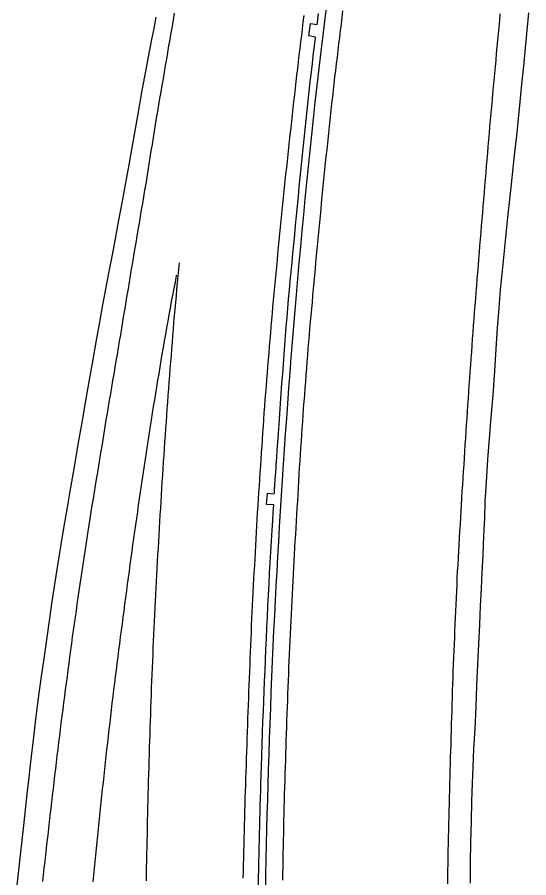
# Model space of a CAD drawing. Extents: x 1948091 to 1975253, y 787267 to 823306.
# Drawn here: x 1966308.6 to 1966500.8, y 790954.6 to 791277.7 of the extents above; entities that cross this region are included whole.
import ezdxf

# ---------------------------------------------------------------- set-up
doc = ezdxf.new("R2010")
doc.units = 0
doc.layers.add('RD_EX_Pavement_Markings', color=7, linetype='Continuous')
doc.layers.add('RD_EX_Road', color=7, linetype='Continuous')

msp = doc.modelspace()

# ---------------------------------------------------------------- linework, layer by layer
at = {"layer": 'RD_EX_Pavement_Markings'}
for points in [[(1966430.87, 791280.05), (1966430.57, 791277.57), (1966430.27, 791275.09), (1966429.97, 791272.61), (1966429.67, 791270.13), (1966429.37, 791267.65), (1966429.07, 791265.17), (1966428.77, 791262.69), (1966428.47, 791260.21), (1966428.17, 791257.73), (1966427.87, 791255.25), (1966427.57, 791252.76), (1966427.28, 791250.28), (1966427.01, 791247.8), (1966426.75, 791245.31), (1966426.48, 791242.83), (1966426.21, 791240.35), (1966425.95, 791237.86), (1966425.68, 791235.38), (1966425.41, 791232.89), (1966425.14, 791230.41), (1966424.88, 791227.92), (1966424.61, 791225.44), (1966424.34, 791222.96), (1966424.08, 791220.47), (1966423.84, 791217.99), (1966423.59, 791215.5), (1966423.35, 791213.01), (1966423.11, 791210.52), (1966422.87, 791208.04), (1966422.63, 791205.55), (1966422.39, 791203.06), (1966422.15, 791200.58), (1966421.91, 791198.09), (1966421.66, 791195.6), (1966421.42, 791193.12), (1966421.18, 791190.63), (1966420.95, 791188.14), (1966420.73, 791185.65), (1966420.5, 791183.16), (1966420.27, 791180.68), (1966420.05, 791178.19), (1966419.82, 791175.7), (1966419.59, 791173.21), (1966419.37, 791170.72), (1966419.14, 791168.24), (1966418.92, 791165.75), (1966418.69, 791163.26), (1966418.46, 791160.77), (1966418.25, 791158.28), (1966418.06, 791155.79), (1966417.86, 791153.3), (1966417.67, 791150.81), (1966417.47, 791148.32), (1966417.28, 791145.83), (1966417.08, 791143.34), (1966416.88, 791140.84), (1966416.69, 791138.35), (1966416.49, 791135.86), (1966416.3, 791133.37), (1966416.1, 791130.88), (1966415.91, 791128.39), (1966415.74, 791125.9), (1966415.58, 791123.4), (1966415.41, 791120.91), (1966415.25, 791118.42), (1966415.08, 791115.92), (1966414.92, 791113.43), (1966414.76, 791110.94), (1966414.59, 791108.44), (1966414.44, 791105.95), (1966414.29, 791103.45), (1966414.15, 791100.96), (1966414.01, 791098.46), (1966413.86, 791095.97), (1966413.71, 791093.47), (1966413.57, 791090.98), (1966413.42, 791088.49), (1966413.27, 791085.99), (1966413.13, 791083.5), (1966412.98, 791081), (1966412.83, 791078.51), (1966412.68, 791076.01), (1966412.54, 791073.52), (1966412.39, 791071.02), (1966412.25, 791068.53), (1966412.12, 791066.03), (1966412, 791063.54), (1966411.87, 791061.04), (1966411.74, 791058.55), (1966411.62, 791056.05), (1966411.49, 791053.55), (1966411.36, 791051.06), (1966411.24, 791048.56), (1966411.11, 791046.07), (1966410.98, 791043.57), (1966410.86, 791041.07), (1966410.77, 791038.58), (1966410.68, 791036.08), (1966410.59, 791033.58), (1966410.49, 791031.09), (1966410.4, 791028.59), (1966410.31, 791026.09), (1966410.21, 791023.59), (1966410.12, 791021.1), (1966410.03, 791018.6), (1966409.93, 791016.1), (1966409.84, 791013.6), (1966409.75, 791011.11), (1966409.67, 791008.61), (1966409.59, 791006.11), (1966409.51, 791003.61), (1966409.43, 791001.11), (1966409.35, 790998.62), (1966409.27, 790996.12), (1966409.19, 790993.62), (1966409.11, 790991.12), (1966409.03, 790988.63), (1966408.95, 790986.13), (1966408.87, 790983.63), (1966408.79, 790981.13), (1966408.74, 790978.63), (1966408.69, 790976.13), (1966408.65, 790973.64), (1966408.6, 790971.14), (1966408.56, 790968.64), (1966408.51, 790966.14), (1966408.47, 790963.64), (1966408.42, 790961.14), (1966408.38, 790958.64), (1966408.33, 790956.14), (1966408.28, 790953.64)], [(1966367.63, 791279.23), (1966367.21, 791276.77), (1966366.79, 791274.3), (1966366.36, 791271.84), (1966365.94, 791269.38), (1966365.52, 791266.92), (1966365.1, 791264.45), (1966364.68, 791261.99), (1966364.25, 791259.53), (1966363.83, 791257.07), (1966363.41, 791254.6), (1966362.99, 791252.14), (1966362.56, 791249.68), (1966362.14, 791247.22), (1966361.72, 791244.75), (1966361.3, 791242.29), (1966360.88, 791239.83), (1966360.46, 791237.36), (1966360.07, 791234.9), (1966359.67, 791232.43), (1966359.28, 791229.96), (1966358.88, 791227.5), (1966358.49, 791225.03), (1966358.09, 791222.56), (1966357.7, 791220.09), (1966357.31, 791217.63), (1966356.9, 791215.16), (1966356.48, 791212.7), (1966356.07, 791210.23), (1966355.65, 791207.77), (1966355.24, 791205.31), (1966354.82, 791202.84), (1966354.41, 791200.38), (1966353.99, 791197.92), (1966353.58, 791195.45), (1966353.16, 791192.99), (1966352.75, 791190.53), (1966352.33, 791188.06), (1966351.92, 791185.6), (1966351.51, 791183.13), (1966351.09, 791180.67), (1966350.68, 791178.2), (1966350.27, 791175.74), (1966349.86, 791173.28), (1966349.45, 791170.81), (1966349.03, 791168.35), (1966348.62, 791165.88), (1966348.21, 791163.42), (1966347.8, 791160.96), (1966347.39, 791158.49), (1966346.97, 791156.03), (1966346.56, 791153.56), (1966346.14, 791151.1), (1966345.73, 791148.64), (1966345.31, 791146.17), (1966344.9, 791143.71), (1966344.48, 791141.24), (1966344.07, 791138.78), (1966343.65, 791136.32), (1966343.24, 791133.85), (1966342.82, 791131.39), (1966342.41, 791128.93), (1966341.99, 791126.46), (1966341.58, 791124), (1966341.18, 791121.53), (1966340.77, 791119.07), (1966340.37, 791116.6), (1966339.96, 791114.14), (1966339.56, 791111.67), (1966339.15, 791109.2), (1966338.75, 791106.74), (1966338.34, 791104.27), (1966337.94, 791101.81), (1966337.53, 791099.34), (1966337.13, 791096.88), (1966336.73, 791094.41), (1966336.34, 791091.94), (1966335.96, 791089.47), (1966335.57, 791087), (1966335.19, 791084.54), (1966334.8, 791082.07), (1966334.42, 791079.6), (1966334.03, 791077.13), (1966333.65, 791074.66), (1966333.26, 791072.19), (1966332.88, 791069.72), (1966332.49, 791067.25), (1966332.11, 791064.79), (1966331.77, 791062.31), (1966331.42, 791059.84), (1966331.08, 791057.36), (1966330.73, 791054.89), (1966330.39, 791052.41), (1966330.04, 791049.94), (1966329.7, 791047.46), (1966329.35, 791044.99), (1966329.01, 791042.51), (1966328.67, 791040.04), (1966328.33, 791037.56), (1966328, 791035.08), (1966327.68, 791032.61), (1966327.35, 791030.13), (1966327.03, 791027.65), (1966326.7, 791025.17), (1966326.38, 791022.7), (1966326.05, 791020.22), (1966325.73, 791017.74), (1966325.4, 791015.26), (1966325.09, 791012.78), (1966324.79, 791010.3), (1966324.49, 791007.82), (1966324.19, 791005.34), (1966323.88, 791002.86), (1966323.58, 791000.38), (1966323.28, 790997.9), (1966322.98, 790995.42), (1966322.68, 790992.94), (1966322.39, 790990.46), (1966322.1, 790987.97), (1966321.81, 790985.49), (1966321.52, 790983.01), (1966321.23, 790980.53), (1966320.94, 790978.05), (1966320.65, 790975.56), (1966320.37, 790973.08), (1966320.09, 790970.6), (1966319.81, 790968.11), (1966319.53, 790965.63), (1966319.26, 790963.15), (1966318.98, 790960.67), (1966318.7, 790958.18), (1966318.42, 790955.7), (1966318.16, 790953.21)], [(1966416.25, 791278.31), (1966415.95, 791275.83), (1966415.66, 791273.35), (1966415.36, 791270.87), (1966415.07, 791268.39), (1966414.78, 791265.91), (1966414.48, 791263.42), (1966414.19, 791260.94), (1966413.89, 791258.46), (1966413.6, 791255.98), (1966413.3, 791253.5), (1966413.01, 791251.02), (1966412.73, 791248.54), (1966412.46, 791246.05), (1966412.18, 791243.57), (1966411.91, 791241.08), (1966411.64, 791238.6), (1966411.37, 791236.12), (1966411.09, 791233.63), (1966410.82, 791231.15), (1966410.55, 791228.66), (1966410.28, 791226.18), (1966410.01, 791223.7), (1966409.73, 791221.21), (1966409.46, 791218.73), (1966409.19, 791216.25), (1966408.92, 791213.76), (1966408.65, 791211.28), (1966408.39, 791208.79), (1966408.15, 791206.31), (1966407.91, 791203.82), (1966407.67, 791201.33), (1966407.43, 791198.84), (1966407.19, 791196.36), (1966406.95, 791193.87), (1966406.71, 791191.38), (1966406.47, 791188.9), (1966406.23, 791186.41), (1966405.99, 791183.92), (1966405.75, 791181.44), (1966405.51, 791178.95), (1966405.26, 791176.46), (1966405.02, 791173.98), (1966404.8, 791171.49), (1966404.59, 791169), (1966404.38, 791166.51), (1966404.17, 791164.02), (1966403.96, 791161.53), (1966403.75, 791159.04), (1966403.55, 791156.55), (1966403.34, 791154.06), (1966403.13, 791151.57), (1966402.92, 791149.08), (1966402.71, 791146.59), (1966402.51, 791144.1), (1966402.3, 791141.61), (1966402.09, 791139.12), (1966401.88, 791136.63), (1966401.67, 791134.14), (1966401.49, 791131.65), (1966401.32, 791129.16), (1966401.16, 791126.66), (1966400.99, 791124.17), (1966400.82, 791121.68), (1966400.65, 791119.19), (1966400.48, 791116.69), (1966400.31, 791114.2), (1966400.14, 791111.71), (1966399.97, 791109.21), (1966399.81, 791106.72), (1966399.64, 791104.23), (1966399.47, 791101.73), (1966399.3, 791099.24), (1966399.13, 791096.75), (1966398.96, 791094.26), (1966398.82, 791091.76), (1966398.69, 791089.26), (1966398.55, 791086.77), (1966398.41, 791084.28), (1966398.27, 791081.78), (1966398.13, 791079.29), (1966398, 791076.79), (1966397.86, 791074.29), (1966397.72, 791071.8), (1966397.58, 791069.3), (1966397.44, 791066.81), (1966397.31, 791064.31), (1966397.17, 791061.82), (1966397.03, 791059.32), (1966396.89, 791056.83), (1966396.76, 791054.33), (1966396.66, 791051.84), (1966396.56, 791049.34), (1966396.46, 791046.84), (1966396.36, 791044.35), (1966396.26, 791041.85), (1966396.16, 791039.35), (1966396.06, 791036.86), (1966395.96, 791034.36), (1966395.86, 791031.86), (1966395.76, 791029.36), (1966395.66, 791026.87), (1966395.56, 791024.37), (1966395.46, 791021.87), (1966395.36, 791019.38), (1966395.27, 791016.88), (1966395.18, 791014.38), (1966395.1, 791011.88), (1966395.02, 791009.39), (1966394.93, 791006.89), (1966394.85, 791004.39), (1966394.77, 791001.89), (1966394.68, 790999.4), (1966394.6, 790996.9), (1966394.52, 790994.4), (1966394.44, 790991.9), (1966394.35, 790989.4), (1966394.27, 790986.91), (1966394.19, 790984.41), (1966394.1, 790981.91), (1966394.03, 790979.41), (1966393.97, 790976.92), (1966393.91, 790974.42), (1966393.85, 790971.92), (1966393.79, 790969.42), (1966393.73, 790966.92), (1966393.67, 790964.42), (1966393.61, 790961.92), (1966393.55, 790959.43), (1966393.49, 790956.93), (1966393.43, 790954.43)], [(1966470.32, 790952.33), (1966470.37, 790954.83), (1966470.41, 790957.33), (1966470.46, 790959.83), (1966470.51, 790962.33), (1966470.56, 790964.82), (1966470.62, 790967.32), (1966470.68, 790969.82), (1966470.74, 790972.32), (1966470.8, 790974.82), (1966470.86, 790977.32), (1966470.92, 790979.81), (1966470.98, 790982.31), (1966471.04, 790984.81), (1966471.1, 790987.31), (1966471.16, 790989.81), (1966471.23, 790992.31), (1966471.29, 790994.81), (1966471.35, 790997.3), (1966471.43, 790999.8), (1966471.51, 791002.3), (1966471.58, 791004.8), (1966471.66, 791007.3), (1966471.73, 791009.79), (1966471.81, 791012.29), (1966471.89, 791014.79), (1966471.96, 791017.29), (1966472.04, 791019.78), (1966472.12, 791022.28), (1966472.19, 791024.78), (1966472.27, 791027.28), (1966472.35, 791029.77), (1966472.42, 791032.27), (1966472.5, 791034.77), (1966472.61, 791037.27), (1966472.72, 791039.76), (1966472.84, 791042.26), (1966472.95, 791044.75), (1966473.06, 791047.25), (1966473.17, 791049.75), (1966473.28, 791052.24), (1966473.39, 791054.74), (1966473.5, 791057.24), (1966473.61, 791059.73), (1966473.72, 791062.23), (1966473.83, 791064.73), (1966473.94, 791067.22), (1966474.07, 791069.72), (1966474.21, 791072.21), (1966474.36, 791074.71), (1966474.5, 791077.2), (1966474.65, 791079.69), (1966474.79, 791082.19), (1966474.94, 791084.68), (1966475.08, 791087.18), (1966475.23, 791089.67), (1966475.38, 791092.17), (1966475.52, 791094.66), (1966475.67, 791097.15), (1966475.82, 791099.65), (1966475.98, 791102.14), (1966476.14, 791104.63), (1966476.3, 791107.13), (1966476.46, 791109.62), (1966476.62, 791112.11), (1966476.78, 791114.61), (1966476.94, 791117.1), (1966477.1, 791119.59), (1966477.26, 791122.09), (1966477.42, 791124.58), (1966477.58, 791127.07), (1966477.74, 791129.57), (1966477.92, 791132.06), (1966478.1, 791134.55), (1966478.27, 791137.04), (1966478.45, 791139.53), (1966478.63, 791142.03), (1966478.81, 791144.52), (1966478.98, 791147.01), (1966479.16, 791149.5), (1966479.34, 791151.99), (1966479.52, 791154.49), (1966479.69, 791156.98), (1966479.87, 791159.47), (1966480.05, 791161.96), (1966480.25, 791164.45), (1966480.45, 791166.94), (1966480.65, 791169.44), (1966480.85, 791171.93), (1966481.05, 791174.42), (1966481.25, 791176.91), (1966481.45, 791179.4), (1966481.65, 791181.89), (1966481.85, 791184.38), (1966482.05, 791186.87), (1966482.25, 791189.36), (1966482.45, 791191.85), (1966482.65, 791194.34), (1966482.85, 791196.83), (1966483.06, 791199.32), (1966483.27, 791201.81), (1966483.48, 791204.3), (1966483.69, 791206.79), (1966483.9, 791209.28), (1966484.11, 791211.77), (1966484.32, 791214.26), (1966484.53, 791216.75), (1966484.74, 791219.24), (1966484.95, 791221.73), (1966485.16, 791224.22), (1966485.37, 791226.71), (1966485.58, 791229.2), (1966485.79, 791231.69), (1966486, 791234.18), (1966486.21, 791236.67), (1966486.43, 791239.16), (1966486.66, 791241.65), (1966486.89, 791244.14), (1966487.12, 791246.62), (1966487.34, 791249.11), (1966487.57, 791251.6), (1966487.8, 791254.09), (1966488.03, 791256.58), (1966488.25, 791259.07), (1966488.48, 791261.55), (1966488.71, 791264.04), (1966488.94, 791266.53), (1966489.16, 791269.02), (1966489.39, 791271.51), (1966489.62, 791274), (1966489.85, 791276.48), (1966490.09, 791278.97)], [(1966369.47, 791185.47), (1966369.23, 791182.98), (1966369, 791180.5), (1966368.76, 791178.01), (1966368.53, 791175.52), (1966368.29, 791173.03), (1966368.06, 791170.55), (1966367.83, 791168.06), (1966367.59, 791165.57), (1966367.39, 791163.08), (1966367.19, 791160.59), (1966367, 791158.1), (1966366.8, 791155.61), (1966366.61, 791153.12), (1966366.41, 791150.63), (1966366.22, 791148.13), (1966366.02, 791145.64), (1966365.83, 791143.15), (1966365.64, 791140.66), (1966365.44, 791138.17), (1966365.25, 791135.68), (1966365.06, 791133.19), (1966364.88, 791130.7), (1966364.71, 791128.2), (1966364.54, 791125.71), (1966364.36, 791123.22), (1966364.19, 791120.72), (1966364.01, 791118.23), (1966363.84, 791115.74), (1966363.67, 791113.25), (1966363.49, 791110.75), (1966363.32, 791108.26), (1966363.16, 791105.77), (1966363.01, 791103.27), (1966362.86, 791100.78), (1966362.71, 791098.28), (1966362.56, 791095.79), (1966362.42, 791093.3), (1966362.27, 791090.8), (1966362.12, 791088.31), (1966361.97, 791085.81), (1966361.82, 791083.32), (1966361.67, 791080.82), (1966361.53, 791078.33), (1966361.4, 791075.83), (1966361.26, 791073.34), (1966361.13, 791070.84), (1966360.99, 791068.35), (1966360.86, 791065.85), (1966360.72, 791063.36), (1966360.59, 791060.86), (1966360.45, 791058.37), (1966360.32, 791055.87), (1966360.18, 791053.38), (1966360.06, 791050.88), (1966359.95, 791048.39), (1966359.85, 791045.89), (1966359.75, 791043.39), (1966359.64, 791040.9), (1966359.54, 791038.4), (1966359.43, 791035.9), (1966359.33, 791033.4), (1966359.22, 791030.91), (1966359.12, 791028.41), (1966359.02, 791025.91), (1966358.91, 791023.42), (1966358.81, 791020.92), (1966358.73, 791018.42), (1966358.65, 791015.92), (1966358.58, 791013.43), (1966358.5, 791010.93), (1966358.42, 791008.43), (1966358.34, 791005.93), (1966358.26, 791003.44), (1966358.18, 791000.94), (1966358.1, 790998.44), (1966358.03, 790995.94), (1966357.95, 790993.44), (1966357.87, 790990.95), (1966357.79, 790988.45), (1966357.73, 790985.95), (1966357.68, 790983.45), (1966357.62, 790980.95), (1966357.57, 790978.45), (1966357.51, 790975.96), (1966357.46, 790973.46), (1966357.4, 790970.96), (1966357.35, 790968.46), (1966357.29, 790965.96), (1966357.23, 790963.46), (1966357.18, 790960.97), (1966357.12, 790958.47), (1966357.07, 790955.97), (1966357.03, 790953.47)], [(1966337.16, 790953.08), (1966337.41, 790955.56), (1966337.67, 790958.05), (1966337.92, 790960.54), (1966338.17, 790963.02), (1966338.43, 790965.51), (1966338.68, 790968), (1966338.93, 790970.48), (1966339.19, 790972.97), (1966339.44, 790975.45), (1966339.7, 790977.94), (1966339.95, 790980.43), (1966340.21, 790982.91), (1966340.46, 790985.4), (1966340.73, 790987.88), (1966341, 790990.37), (1966341.27, 790992.85), (1966341.55, 790995.33), (1966341.82, 790997.82), (1966342.09, 791000.3), (1966342.36, 791002.79), (1966342.63, 791005.27), (1966342.92, 791007.75), (1966343.21, 791010.23), (1966343.5, 791012.72), (1966343.79, 791015.2), (1966344.08, 791017.68), (1966344.37, 791020.16), (1966344.66, 791022.64), (1966344.96, 791025.12), (1966345.28, 791027.6), (1966345.59, 791030.08), (1966345.91, 791032.56), (1966346.23, 791035.04), (1966346.54, 791037.52), (1966346.86, 791040), (1966347.18, 791042.47), (1966347.5, 791044.95), (1966347.83, 791047.43), (1966348.15, 791049.91), (1966348.47, 791052.38), (1966348.8, 791054.86), (1966349.12, 791057.34), (1966349.45, 791059.82), (1966349.78, 791062.29), (1966350.11, 791064.77), (1966350.45, 791067.24), (1966350.78, 791069.72), (1966351.12, 791072.2), (1966351.45, 791074.67), (1966351.79, 791077.15), (1966352.12, 791079.62), (1966352.48, 791082.1), (1966352.83, 791084.57), (1966353.18, 791087.04), (1966353.54, 791089.52), (1966353.89, 791091.99), (1966354.24, 791094.46), (1966354.6, 791096.94), (1966354.96, 791099.41), (1966355.34, 791101.88), (1966355.71, 791104.35), (1966356.09, 791106.82), (1966356.46, 791109.29), (1966356.84, 791111.76), (1966357.21, 791114.23), (1966357.59, 791116.7), (1966357.97, 791119.17), (1966358.35, 791121.64), (1966358.74, 791124.11), (1966359.12, 791126.57), (1966359.51, 791129.04), (1966359.89, 791131.51), (1966360.28, 791133.98), (1966360.67, 791136.45), (1966361.08, 791138.91), (1966361.49, 791141.38), (1966361.91, 791143.84), (1966362.32, 791146.3), (1966362.73, 791148.77), (1966363.15, 791151.23), (1966363.56, 791153.7), (1966363.99, 791156.16), (1966364.42, 791158.62), (1966364.86, 791161.08), (1966365.3, 791163.54), (1966365.73, 791166), (1966366.17, 791168.46), (1966366.61, 791170.92), (1966367.06, 791173.37), (1966367.55, 791175.82), (1966368.04, 791178.27), (1966368.53, 791180.72), (1966368.59, 791181.01)]]:
    msp.add_lwpolyline(points, dxfattribs=at)
at = {"layer": 'RD_EX_Road'}
for points in [[(1966401.97, 790949.97), (1966402.07, 790955.72), (1966402.17, 790961.45), (1966402.29, 790967.14), (1966402.42, 790972.77), (1966402.57, 790978.36), (1966402.73, 790983.94), (1966402.89, 790989.56), (1966403.07, 790995.23), (1966403.25, 791000.94), (1966403.45, 791006.69), (1966403.65, 791012.48), (1966403.87, 791018.31), (1966404.09, 791024.18), (1966404.32, 791030.05), (1966404.57, 791035.87), (1966404.83, 791041.65), (1966405.09, 791047.39), (1966405.37, 791053.06), (1966405.65, 791058.66), (1966405.94, 791064.18), (1966406.24, 791069.62), (1966406.55, 791075.08), (1966406.88, 791080.67), (1966407.22, 791086.37), (1966407.58, 791092.19), (1966407.95, 791098.06), (1966408.32, 791103.9), (1966408.7, 791109.7), (1966409.08, 791115.47), (1966409.47, 791121.22), (1966409.86, 791126.96), (1966410.27, 791132.7), (1966410.69, 791138.43), (1966411.12, 791144.18), (1966411.57, 791149.96), (1966412.03, 791155.79), (1966412.51, 791161.64), (1966413, 791167.53), (1966413.51, 791173.46), (1966414.04, 791179.42), (1966414.58, 791185.41), (1966415.14, 791191.42), (1966415.71, 791197.43), (1966416.28, 791203.43), (1966416.86, 791209.44), (1966417.45, 791215.45), (1966418.05, 791221.47), (1966418.66, 791227.49), (1966419.27, 791233.51), (1966419.91, 791239.58), (1966420.58, 791245.75), (1966421.29, 791252.03), (1966422.04, 791258.4), (1966422.8, 791264.76), (1966423.56, 791271.01), (1966424.33, 791277.15), (1966425.09, 791283.17)], [(1966478.93, 790952.6), (1966478.95, 790960.2), (1966479.05, 790967.98), (1966479.22, 790975.74), (1966479.44, 790983.32), (1966479.65, 790990.06), (1966479.85, 790996.1), (1966480.16, 791002.93), (1966480.59, 791010.68), (1966480.97, 791018.66), (1966481.29, 791026.72), (1966481.64, 791034.63), (1966482.03, 791042.34), (1966482.38, 791049.7), (1966482.7, 791056.69), (1966483, 791063.13), (1966483.29, 791069.16), (1966483.61, 791075.79), (1966483.94, 791082.97), (1966484.22, 791089.63), (1966484.45, 791095.82), (1966484.85, 791103.08), (1966485.45, 791111.61), (1966486.18, 791121.01), (1966486.59, 791126.01), (1966487.36, 791135.82), (1966487.98, 791144.86), (1966488.53, 791153.24), (1966489.08, 791161.09), (1966489.64, 791168.48), (1966490.22, 791175.44), (1966490.87, 791182.46), (1966491.63, 791190.03), (1966492.56, 791198.76), (1966493.1, 791203.8), (1966493.69, 791209.28), (1966494.32, 791215.06), (1966494.95, 791220.96), (1966495.6, 791227), (1966496.25, 791233.17), (1966496.91, 791239.49), (1966497.57, 791245.95), (1966498.22, 791252.57), (1966498.87, 791259.34), (1966499.52, 791266.12), (1966500.16, 791272.81), (1966500.79, 791279.38)], [(1966308.65, 790951.79), (1966309.27, 790957.44), (1966309.89, 790963.04), (1966310.5, 790968.6), (1966311.11, 790974.23), (1966311.76, 790980.04), (1966312.43, 790986.03), (1966313.13, 790992.22), (1966313.79, 790998.08), (1966314.85, 791007.33), (1966315.67, 791014.17), (1966316.94, 791023.88), (1966317.8, 791030.14), (1966318.74, 791036.95), (1966319.73, 791043.91), (1966320.75, 791051.03), (1966321.81, 791058.31), (1966322.9, 791065.6), (1966324.01, 791072.74), (1966325.15, 791079.76), (1966326.31, 791086.63), (1966327.51, 791093.65), (1966328.8, 791101.08), (1966330.16, 791108.93), (1966331.6, 791117.2), (1966333.06, 791125.56), (1966334.46, 791133.66), (1966335.82, 791141.51), (1966337.13, 791149.12), (1966338.4, 791156.38), (1966339.62, 791163.23), (1966340.8, 791169.64), (1966341.94, 791175.64), (1966343.08, 791181.59), (1966344.29, 791187.89), (1966345.55, 791194.53), (1966346.87, 791201.51), (1966348.19, 791208.58), (1966349.46, 791215.49), (1966350.67, 791222.22), (1966351.83, 791228.78), (1966352.92, 791234.98), (1966353.91, 791240.63), (1966355.63, 791250.23), (1966357.08, 791258.11), (1966358.36, 791264.77), (1966359.39, 791269.97), (1966360.06, 791273.44), (1966360.79, 791277.73)], [(1966399.28, 790951.95), (1966399.33, 790954.83), (1966399.38, 790957.71), (1966399.43, 790960.56), (1966399.47, 790963.33), (1966399.53, 790966.02), (1966399.59, 790968.63), (1966399.65, 790971.22), (1966399.71, 790973.85), (1966399.78, 790976.51), (1966399.86, 790979.21), (1966399.93, 790981.93), (1966400.01, 790984.65), (1966400.09, 790987.37), (1966400.17, 790990.1), (1966400.25, 790993.04), (1966400.36, 790996.44), (1966400.49, 791000.3), (1966400.63, 791004.6), (1966400.79, 791009.01), (1966400.94, 791013.2), (1966401.1, 791017.16), (1966401.25, 791020.89), (1966401.4, 791024.57), (1966401.56, 791028.36), (1966401.72, 791032.26), (1966401.89, 791036.29), (1966402.06, 791040.36), (1966402.24, 791044.44), (1966402.42, 791048.52), (1966402.61, 791052.59), (1966402.81, 791056.67), (1966403.01, 791060.74), (1966403.22, 791064.81), (1966403.43, 791068.88), (1966403.65, 791072.94), (1966403.88, 791077), (1966404.12, 791081.05), (1966404.37, 791085.09), (1966404.6, 791088.72), (1966404.78, 791091.5), (1966404.91, 791093.45), (1966404.97, 791094.37), (1966404.98, 791094.56), (1966402.33, 791094.67), (1966402.69, 791099.02), (1966405.21, 791098.75), (1966405.24, 791099.27), (1966405.32, 791100.37), (1966405.43, 791102.05), (1966405.58, 791104.32), (1966405.76, 791106.91), (1966405.85, 791108.29), (1966405.94, 791109.58), (1966406.12, 791112.33), (1966406.32, 791115.15), (1966406.52, 791118.15), (1966406.74, 791121.41), (1966406.99, 791124.94), (1966407.25, 791128.74), (1966407.52, 791132.63), (1966407.8, 791136.45), (1966408.07, 791140.18), (1966408.35, 791143.84), (1966408.62, 791147.43), (1966408.89, 791150.99), (1966409.17, 791154.52), (1966409.44, 791158.01), (1966409.71, 791161.48), (1966409.99, 791164.94), (1966410.29, 791168.39), (1966410.59, 791171.83), (1966410.91, 791175.27), (1966411.22, 791178.7), (1966411.54, 791182.13), (1966411.86, 791185.56), (1966412.19, 791189.01), (1966412.52, 791192.5), (1966412.86, 791196.02), (1966413.21, 791199.58), (1966413.56, 791203.17), (1966413.91, 791206.76), (1966414.25, 791210.36), (1966414.6, 791213.96), (1966414.94, 791217.57), (1966415.29, 791221.17), (1966415.65, 791224.77), (1966416.02, 791228.37), (1966416.38, 791231.96), (1966416.76, 791235.56), (1966417.14, 791239.15), (1966417.52, 791242.74), (1966417.91, 791246.33), (1966418.31, 791249.91), (1966418.71, 791253.49), (1966419.12, 791257.06), (1966419.51, 791260.34), (1966419.83, 791263.07), (1966420.09, 791265.23), (1966420.29, 791266.84), (1966420.44, 791268.04), (1966420.56, 791269), (1966420.65, 791269.73), (1966420.71, 791270.21), (1966418.18, 791270.67), (1966418.83, 791275.28), (1966421.29, 791274.95), (1966421.37, 791275.57), (1966421.54, 791276.94), (1966421.82, 791279.07)]]:
    msp.add_lwpolyline(points, dxfattribs=at)

doc.saveas('drawing.dxf')
